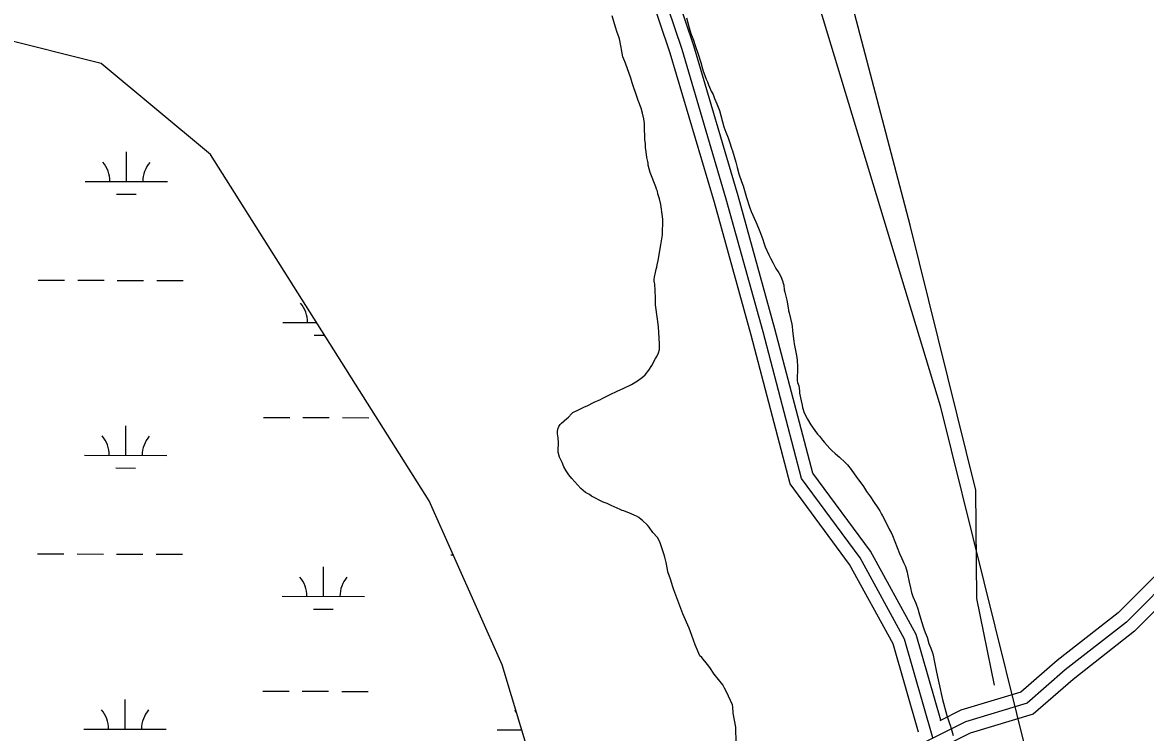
# Model space of a CAD drawing. Extents: x 3177385 to 3215275, y 903885 to 929304.
# Drawn here: x 3182103 to 3183467, y 919391 to 920254 of the extents above; entities that cross this region are included whole.
import ezdxf

# ---------------------------------------------------------------- set-up
doc = ezdxf.new("R2010")
doc.units = 0
for name, color, linetype in [('V-ROAD-CNTR', 7, 'Continuous'), ('V-SITE-VEGE', 7, 'Continuous'), ('V-TOPO-BNDY', 7, 'Continuous'), ('V-TOPO-SHOR', 7, 'Continuous'), ('V-WETL-SWMP', 7, 'Continuous')]:
    doc.layers.add(name, color=color, linetype=linetype)

msp = doc.modelspace()

# ---------------------------------------------------------------- linework, layer by layer
at = {"layer": 'V-ROAD-CNTR'}
for points in [[(3183218.3, 919406.1), (3183188.4, 919510.4), (3183133.1, 919611.6), (3183063, 919706.5), (3183017, 919881.9), (3182972.3, 920043.5), (3182918.6, 920225.7), (3182867.4, 920377.3), (3182838.9, 920556.8), (3182776.7, 920681.4), (3182727.7, 920802), (3182661.1, 920985), (3182611.5, 921150.4), (3182548.8, 921277), (3182468.1, 921477), (3182409.3, 921644.8), (3182344, 921828.8), (3182266.2, 922013.7), (3182200.5, 922167), (3182139.6, 922244.9)], [(3183191.2, 919391.7), (3183160.5, 919498.9), (3183107.7, 919595.5), (3183035.5, 919693.3), (3182988.1, 919874.1), (3182943.4, 920035.3), (3182889.9, 920216.7), (3182838.2, 920370.1), (3182810, 920547.5), (3182749.3, 920669), (3182699.7, 920791.3), (3182632.6, 920975.5), (3182583.5, 921139.4), (3182521.5, 921264.7), (3182440.1, 921466.4), (3182381.1, 921634.8), (3182316, 921817.9), (3182238.5, 922002), (3182174.5, 922151.6), (3182115.6, 922226.9)], [(3183208.9, 919384.6), (3183174.5, 919504.6), (3183120.4, 919603.6), (3183049.3, 919699.9), (3183002.6, 919878), (3182957.9, 920039.4), (3182904.2, 920221.2), (3182852.8, 920373.7), (3182824.5, 920552.2), (3182763, 920675.2), (3182713.7, 920796.7), (3182646.9, 920980.2), (3182597.5, 921144.9), (3182535.2, 921270.8), (3182454.1, 921471.7), (3182395.2, 921639.8), (3182330, 921823.3), (3182252.4, 922007.8), (3182187.5, 922159.3), (3182127.6, 922235.9)], [(3183739.9, 919677.9), (3183702.1, 919682.2), (3183647, 919671.9), (3183582.1, 919655.4), (3183499, 919601.8), (3183433.9, 919536.7), (3183359.8, 919478.9), (3183315.8, 919440.3), (3183242.8, 919418.4), (3183217.3, 919405.6)], [(3183754, 919661.1), (3183702.6, 919667), (3183650.2, 919657.3), (3183588.1, 919641.4), (3183508.4, 919590.1), (3183443.9, 919525.5), (3183369.4, 919467.3), (3183323.3, 919426.8), (3183248.4, 919404.4), (3183200, 919380.1), (3183175.2, 919338.8), (3183150.5, 919269.5), (3183151.8, 919163.9), (3183169.7, 919059.2), (3183189.3, 918903.8), (3183197.9, 918806.8), (3183198.3, 918738.4), (3183185.3, 918698.5), (3183143.7, 918636.2), (3183085.7, 918567.3)], [(3183745.9, 919647), (3183703.2, 919651.9), (3183653.5, 919642.6), (3183594.2, 919627.5), (3183517.9, 919578.4), (3183453.8, 919514.2), (3183379, 919455.8), (3183330.7, 919413.4), (3183254, 919390.4), (3183210.6, 919368.6), (3183188.8, 919332.3), (3183165.6, 919267), (3183166.8, 919165.3), (3183184.5, 919061.4), (3183204.2, 918905.4), (3183212.9, 918807.5), (3183213.4, 918736), (3183198.9, 918691.9), (3183155.7, 918627.2), (3183097.2, 918557.7)]]:
    msp.add_lwpolyline(points, dxfattribs=at)
at = {"layer": 'V-SITE-VEGE'}
for p, q in [((3182823.4, 920248.6), (3182819.3, 920262.1)), ((3182909.4, 920259.6), (3182912.8, 920247.5)), ((3182825.3, 920241.8), (3182823.4, 920248.6)), ((3182912.8, 920247.5), (3182915, 920240.8)), ((3182827.2, 920236.6), (3182825.3, 920241.8)), ((3182828.3, 920234.3), (3182827.2, 920236.6)), ((3182830.3, 920223.7), (3182828.3, 920234.3)), ((3182915, 920240.8), (3182918.1, 920232.6)), ((3182918.1, 920232.6), (3182920.1, 920226.2)), ((3182830.5, 920221.2), (3182830.3, 920223.7)), ((3182832.4, 920212.5), (3182830.5, 920221.2)), ((3182920.1, 920226.2), (3182923.8, 920215.8)), ((3182833.3, 920209.7), (3182832.4, 920212.5)), ((3182835.5, 920204.5), (3182833.3, 920209.7)), ((3182923.8, 920215.8), (3182926.9, 920205.6)), ((3182926.9, 920205.6), (3182928.9, 920197.7)), ((3182842, 920186.4), (3182835.5, 920204.5)), ((3182928.9, 920197.7), (3182929.8, 920194.9)), ((3182929.8, 920194.9), (3182931.8, 920189.7)), ((3182843.6, 920180.8), (3182842, 920186.4)), ((3182849.4, 920164.3), (3182843.6, 920180.8)), ((3182931.8, 920189.7), (3182933.6, 920185.4)), ((3182933.6, 920185.4), (3182935.1, 920182.1)), ((3182935.1, 920182.1), (3182936.4, 920178.5)), ((3182936.4, 920178.5), (3182937.3, 920175.6)), ((3182850.9, 920159.5), (3182849.4, 920164.3)), ((3182937.3, 920175.6), (3182939.4, 920170.5)), ((3182939.4, 920170.5), (3182940.7, 920168.7)), ((3182940.7, 920168.7), (3182941.8, 920166.4)), ((3182941.8, 920166.4), (3182943.7, 920161.9)), ((3182854.4, 920149.8), (3182850.9, 920159.5)), ((3182943.7, 920161.9), (3182946.3, 920155.1)), ((3182946.3, 920155.1), (3182949.8, 920147.1)), ((3182856.3, 920143.8), (3182854.4, 920149.8)), ((3182857.8, 920136.9), (3182856.3, 920143.8)), ((3182858.6, 920131.3), (3182857.8, 920136.9)), ((3182949.8, 920147.1), (3182954.9, 920127.5)), ((3182858.5, 920121.3), (3182858.6, 920131.3)), ((3182954.9, 920127.5), (3182957.2, 920120.7)), ((3182858.8, 920119.3), (3182858.5, 920121.3)), ((3182858.8, 920117.3), (3182858.8, 920119.3)), ((3182859.1, 920112), (3182858.8, 920117.3)), ((3182859.9, 920106.8), (3182859.1, 920112)), ((3182957.2, 920120.7), (3182960, 920114.1)), ((3182960, 920114.1), (3182961.6, 920109)), ((3182859.8, 920102), (3182859.9, 920106.8)), ((3182860.5, 920096.8), (3182859.8, 920102)), ((3182861.3, 920090), (3182860.5, 920096.8)), ((3182961.6, 920109), (3182964.3, 920101.5)), ((3182964.3, 920101.5), (3182965.4, 920098.2)), ((3182965.4, 920098.2), (3182969.3, 920084.4)), ((3182862.4, 920085.1), (3182861.3, 920090)), ((3182862.8, 920083.1), (3182862.4, 920085.1)), ((3182862.8, 920080.7), (3182862.8, 920083.1)), ((3182969.3, 920084.4), (3182970.9, 920077.9)), ((3182865.5, 920071.9), (3182862.8, 920080.7)), ((3182872.5, 920054.5), (3182865.5, 920071.9)), ((3182970.9, 920077.9), (3182973.2, 920070.3)), ((3182973.2, 920070.3), (3182976.4, 920060.9)), ((3182873.2, 920051.7), (3182872.5, 920054.5)), ((3182976.4, 920060.9), (3182978.3, 920055.7)), ((3182978.3, 920055.7), (3182982.4, 920041.5)), ((3182874.4, 920049.3), (3182873.2, 920051.7)), ((3182874.7, 920045.7), (3182874.4, 920049.3)), ((3182876.7, 920039.7), (3182874.7, 920045.7)), ((3182982.4, 920041.5), (3182986, 920030.2)), ((3182878.2, 920032.8), (3182876.7, 920039.7)), ((3182880.4, 920018.4), (3182878.2, 920032.8)), ((3182986, 920030.2), (3182988.2, 920024.4)), ((3182880.8, 920014.7), (3182880.4, 920018.4)), ((3182880.5, 919995.9), (3182880.8, 920014.7)), ((3182988.2, 920024.4), (3182993.6, 920011.8)), ((3182993.6, 920011.8), (3182997.1, 920004.3)), ((3182997.1, 920004.3), (3182998.8, 920000.3)), ((3182998.8, 920000.3), (3183002, 919991.8)), ((3182878.4, 919983.9), (3182880.5, 919995.9)), ((3183002, 919991.8), (3183004, 919985.1)), ((3182875.3, 919964.7), (3182878.4, 919983.9)), ((3183004, 919985.1), (3183005.3, 919981.6)), ((3183005.3, 919981.6), (3183009.4, 919971.9)), ((3182873.6, 919956.7), (3182874.1, 919959.5)), ((3182874.1, 919959.5), (3182875.3, 919964.7)), ((3183009.4, 919971.9), (3183011.6, 919967.5)), ((3183011.6, 919967.5), (3183014.8, 919961.6)), ((3183014.8, 919961.6), (3183018.1, 919955.2)), ((3182870.7, 919945.1), (3182871.5, 919948.3)), ((3182871.5, 919948.3), (3182872.8, 919954.3)), ((3182872.8, 919954.3), (3182873.6, 919956.7)), ((3183018.1, 919955.2), (3183021.5, 919950)), ((3183021.5, 919950), (3183024.1, 919945.3)), ((3182870.2, 919941.9), (3182870.7, 919945.1)), ((3182870.2, 919939.9), (3182870.2, 919941.9)), ((3182871, 919935.9), (3182870.2, 919939.9)), ((3182870.9, 919933.9), (3182871, 919935.9)), ((3182871.3, 919930.7), (3182870.9, 919933.9)), ((3183024.1, 919945.3), (3183026.3, 919940)), ((3183026.3, 919940), (3183027.1, 919937.5)), ((3183027.1, 919937.5), (3183027.6, 919934.7)), ((3183027.6, 919934.7), (3183028.3, 919929.2)), ((3182871.9, 919917), (3182871.3, 919930.7)), ((3183028.3, 919929.2), (3183029.1, 919926.2)), ((3183029.1, 919926.2), (3183031.3, 919916.5)), ((3182871.9, 919911), (3182871.9, 919917)), ((3182874.4, 919893.7), (3182871.9, 919911)), ((3183031.3, 919916.5), (3183033.4, 919904.9)), ((3183033.4, 919904.9), (3183033.6, 919903.7)), ((3182875.5, 919884.1), (3182874.4, 919893.7)), ((3183033.6, 919903.7), (3183034.4, 919901.2)), ((3183034.4, 919901.2), (3183037.3, 919887.5)), ((3182876.9, 919863.6), (3182875.5, 919884.1)), ((3183037.3, 919887.5), (3183037.7, 919884.8)), ((3183037.7, 919884.8), (3183038.1, 919879.7)), ((3183038.1, 919879.7), (3183039.5, 919869.7)), ((3182876.8, 919856.8), (3182876.9, 919863.6)), ((3183039.5, 919869.7), (3183040, 919866.8)), ((3183040, 919866.8), (3183040.3, 919863.5)), ((3183040.3, 919863.5), (3183043.2, 919849.6)), ((3182873.5, 919848), (3182875.5, 919852.8)), ((3182875.5, 919852.8), (3182876.8, 919856.8)), ((3182864, 919831.7), (3182867.3, 919837.3)), ((3182867.3, 919837.3), (3182871.8, 919845.7)), ((3182871.8, 919845.7), (3182873.5, 919848)), ((3183043.2, 919849.6), (3183043.7, 919846.7)), ((3183043.7, 919846.7), (3183044.1, 919843.7)), ((3183044.1, 919843.7), (3183044.4, 919835.7)), ((3182850.2, 919818.7), (3182856.3, 919823)), ((3182856.3, 919823), (3182859.2, 919825.8)), ((3182859.2, 919825.8), (3182864, 919831.7)), ((3183044.2, 919828.5), (3183043.9, 919825.9)), ((3183043.9, 919825.9), (3183044.1, 919819.1)), ((3183044.4, 919831.4), (3183044.2, 919828.5)), ((3183044.4, 919835.7), (3183044.4, 919831.4)), ((3182826, 919806.5), (3182832.5, 919809.3)), ((3182832.5, 919809.3), (3182842.6, 919814)), ((3182842.6, 919814), (3182850.2, 919818.7)), ((3183044.1, 919819.1), (3183044.4, 919816.6)), ((3183044.4, 919816.6), (3183045.9, 919812.6)), ((3183045.9, 919812.6), (3183046.6, 919806.5)), ((3182797.4, 919792.5), (3182805.1, 919796)), ((3182805.1, 919796), (3182807.9, 919797.6)), ((3182807.9, 919797.6), (3182820, 919803.8)), ((3182820, 919803.8), (3182822, 919804.6)), ((3182822, 919804.6), (3182826, 919806.5)), ((3183046.6, 919806.5), (3183046.8, 919803.7)), ((3183046.8, 919803.7), (3183048.7, 919794.5)), ((3182771.6, 919780), (3182779.2, 919783.9)), ((3182779.2, 919783.9), (3182785.7, 919787)), ((3182785.7, 919787), (3182788.9, 919788.2)), ((3182788.9, 919788.2), (3182797.4, 919792.5)), ((3183048.7, 919794.5), (3183050, 919789.1)), ((3183050, 919789.1), (3183050.5, 919786.4)), ((3183050.5, 919786.4), (3183052.4, 919779.7)), ((3182757.8, 919767.3), (3182764.3, 919772.8)), ((3182764.3, 919772.8), (3182766.3, 919774.4)), ((3182766.3, 919774.4), (3182770, 919778.4)), ((3182770, 919778.4), (3182771.6, 919780)), ((3183052.4, 919779.7), (3183056.7, 919772.1)), ((3183056.7, 919772.1), (3183060.4, 919765.2)), ((3182752.8, 919756.9), (3182753.3, 919759.7)), ((3182752.8, 919754.1), (3182752.8, 919756.9)), ((3182753.3, 919759.7), (3182754.5, 919763.3)), ((3182754.5, 919763.3), (3182756.2, 919765.7)), ((3182756.2, 919765.7), (3182757.8, 919767.3)), ((3183060.4, 919765.2), (3183065.4, 919758.2)), ((3183065.4, 919758.2), (3183068.6, 919754)), ((3182753.6, 919749.3), (3182752.8, 919754.1)), ((3182753.5, 919747.3), (3182753.6, 919749.3)), ((3182753.9, 919745.3), (3182753.5, 919747.3)), ((3182753.7, 919732.1), (3182753.9, 919745.3)), ((3183068.6, 919754), (3183071, 919751.2)), ((3183071, 919751.2), (3183074.6, 919746.4)), ((3183074.6, 919746.4), (3183077.2, 919743.5)), ((3183077.2, 919743.5), (3183083.8, 919736.3)), ((3182755.3, 919726), (3182753.7, 919732.1)), ((3183083.8, 919736.3), (3183086.2, 919734)), ((3183086.2, 919734), (3183090.1, 919730.3)), ((3183090.1, 919730.3), (3183093, 919727.9)), ((3183093, 919727.9), (3183095.3, 919725.9)), ((3182757.2, 919722), (3182755.3, 919726)), ((3182758.4, 919719.2), (3182757.2, 919722)), ((3182760.7, 919714.3), (3182758.4, 919719.2)), ((3182763.5, 919709.1), (3182760.7, 919714.3)), ((3183095.3, 919725.9), (3183102.2, 919719.4)), ((3183102.2, 919719.4), (3183104.9, 919716.5)), ((3183104.9, 919716.5), (3183109.7, 919710.9)), ((3182766.6, 919704.2), (3182763.5, 919709.1)), ((3182770.2, 919699.8), (3182766.6, 919704.2)), ((3183109.7, 919710.9), (3183116.1, 919701.4)), ((3183116.1, 919701.4), (3183118.5, 919698.5)), ((3182781.2, 919687.6), (3182770.2, 919699.8)), ((3182786.8, 919683.1), (3182781.2, 919687.6)), ((3183118.5, 919698.5), (3183120, 919696.2)), ((3183120, 919696.2), (3183124.4, 919690.4)), ((3183124.4, 919690.4), (3183128.3, 919684.2)), ((3182791.6, 919680.3), (3182786.8, 919683.1)), ((3182794, 919678.6), (3182791.6, 919680.3)), ((3182808.3, 919671.2), (3182794, 919678.6)), ((3183128.3, 919684.2), (3183132.9, 919677.6)), ((3183132.9, 919677.6), (3183136.6, 919671.9)), ((3182813.1, 919669.6), (3182808.3, 919671.2)), ((3182817.9, 919667.1), (3182813.1, 919669.6)), ((3182829, 919662.2), (3182817.9, 919667.1)), ((3182831.4, 919660.9), (3182829, 919662.2)), ((3182833.4, 919660.5), (3182831.4, 919660.9)), ((3182842.2, 919656.8), (3182833.4, 919660.5)), ((3183136.6, 919671.9), (3183138.4, 919669.5)), ((3183138.4, 919669.5), (3183140.4, 919666.6)), ((3183140.4, 919666.6), (3183144.2, 919660.7)), ((3183144.2, 919660.7), (3183146.5, 919656.5)), ((3182847, 919655.1), (3182842.2, 919656.8)), ((3182849, 919654.3), (3182847, 919655.1)), ((3182851.8, 919652.7), (3182849, 919654.3)), ((3182854.6, 919650.2), (3182851.8, 919652.7)), ((3182856.1, 919649), (3182854.6, 919650.2)), ((3182862.1, 919643.3), (3182856.1, 919649)), ((3183146.5, 919656.5), (3183147.6, 919654.4)), ((3183147.6, 919654.4), (3183151.2, 919647.7)), ((3183151.2, 919647.7), (3183156.2, 919637.7)), ((3182864.1, 919640.9), (3182862.1, 919643.3)), ((3182868.8, 919634.4), (3182864.1, 919640.9)), ((3182874.3, 919628.3), (3182868.8, 919634.4)), ((3183156.2, 919637.7), (3183158, 919634.3)), ((3183158, 919634.3), (3183159.7, 919630.7)), ((3182875.9, 919625.5), (3182874.3, 919628.3)), ((3182877.5, 919621.9), (3182875.9, 919625.5)), ((3182882.1, 919608.2), (3182877.5, 919621.9)), ((3183159.7, 919630.7), (3183168.3, 919608.6)), ((3182883.2, 919604.2), (3182882.1, 919608.2)), ((3183168.3, 919608.6), (3183170.9, 919602.6)), ((3182884.8, 919597.7), (3182883.2, 919604.2)), ((3182886.3, 919589.3), (3182884.8, 919597.7)), ((3183170.9, 919602.6), (3183173.6, 919597.1)), ((3183173.6, 919597.1), (3183175.4, 919593.1)), ((3183175.4, 919593.1), (3183177.5, 919586)), ((3182887, 919586.5), (3182886.3, 919589.3)), ((3182890.1, 919577.6), (3182887, 919586.5)), ((3182892.8, 919568.4), (3182890.1, 919577.6)), ((3183177.5, 919586), (3183177.8, 919583.7)), ((3183177.8, 919583.7), (3183179.9, 919574.1)), ((3182894, 919564.7), (3182892.8, 919568.4)), ((3182905.2, 919535.3), (3182894, 919564.7)), ((3183179.9, 919574.1), (3183181.5, 919567)), ((3183181.5, 919567), (3183182.9, 919561.5)), ((3183182.9, 919561.5), (3183184.6, 919556.5)), ((3183184.6, 919556.5), (3183188.1, 919548.4)), ((3183188.1, 919548.4), (3183190.8, 919540.2)), ((3183190.8, 919540.2), (3183191.3, 919538.1)), ((3183191.3, 919538.1), (3183195.3, 919525)), ((3182912.6, 919518), (3182905.2, 919535.3)), ((3183195.3, 919525), (3183197.1, 919519.6)), ((3182916.1, 919509.1), (3182912.6, 919518)), ((3182920, 919497.8), (3182916.1, 919509.1)), ((3183197.1, 919519.6), (3183198, 919517.4)), ((3183198, 919517.4), (3183199.5, 919512.9)), ((3183199.5, 919512.9), (3183201.7, 919507)), ((3182925.8, 919484.5), (3182920, 919497.8)), ((3183201.7, 919507), (3183204, 919499.5)), ((3183204, 919499.5), (3183206.2, 919493.7)), ((3182928.2, 919482.5), (3182925.8, 919484.5)), ((3182934.9, 919474), (3182928.2, 919482.5)), ((3183206.2, 919493.7), (3183208.6, 919487)), ((3183208.6, 919487), (3183209.5, 919483.3)), ((3183209.5, 919483.3), (3183209.8, 919480.9)), ((3182937.7, 919470.4), (3182934.9, 919474)), ((3182943.2, 919462.3), (3182937.7, 919470.4)), ((3183209.8, 919480.9), (3183212.6, 919466.5)), ((3182953.5, 919449.3), (3182943.2, 919462.3)), ((3183212.6, 919466.5), (3183214.5, 919459.1)), ((3183214.5, 919459.1), (3183217.7, 919444.4)), ((3182955.8, 919445.3), (3182953.5, 919449.3)), ((3182958.2, 919440.8), (3182955.8, 919445.3)), ((3182965.6, 919424.7), (3182958.2, 919440.8)), ((3183217.7, 919444.4), (3183219, 919438.5)), ((3183219, 919438.5), (3183220.4, 919431.2)), ((3183220.4, 919431.2), (3183225.8, 919412)), ((3182966, 919422.3), (3182965.6, 919424.7)), ((3182966.3, 919414.7), (3182966, 919422.3)), ((3182969.3, 919397.8), (3182966.3, 919414.7)), ((3183225.8, 919412), (3183228, 919404.7)), ((3183228, 919404.7), (3183228.8, 919402.2)), ((3183228.8, 919402.2), (3183229.7, 919400.1)), ((3183229.7, 919400.1), (3183231.1, 919396.1)), ((3182969.8, 919378.1), (3182969.3, 919397.8)), ((3183231.1, 919396.1), (3183233.4, 919387.5))]:
    msp.add_line(p, q, dxfattribs=at)
at = {"layer": 'V-TOPO-BNDY'}
for p, q in [((3182984.1, 920559.6), (3183217.5, 919788.1)), ((3183217.5, 919788.1), (3183379.7, 919135.8))]:
    msp.add_line(p, q, dxfattribs=at)
at = {"layer": 'V-TOPO-SHOR'}
msp.add_lwpolyline([(3183283.5, 919448.7), (3183262.3, 919554.3), (3183261, 919685.6), (3183181.2, 920008), (3183090.8, 920352.2), (3183006.2, 920650.8), (3182853.2, 920940.6), (3182749.7, 921205.9), (3182684.5, 921414.1), (3182596.4, 921619.4), (3182352.3, 922137.4), (3182108.6, 922531.6), (3181854.7, 922824.1), (3181749.6, 922980.8), (3181670.4, 923055.8), (3181629.4, 923073.7)], dxfattribs=at)
at = {"layer": 'V-WETL-SWMP'}
for p, q in [((3182198.6, 920204.4), (3182021.4, 920248.7)), ((3182331.4, 920093.7), (3182198.6, 920204.4)), ((3182229.2, 920060.8), (3182229.3, 920096.8)), ((3182597.2, 919672.8), (3182331.4, 920093.7)), ((3182179.2, 920060.9), (3182279.2, 920060.7)), ((3182217.2, 920045.4), (3182241.2, 920045.3)), ((3182122.1, 919940.9), (3182154.1, 919940.9)), ((3182170.1, 919940.8), (3182202.1, 919940.8)), ((3182218.1, 919940.7), (3182250.1, 919940.7)), ((3182266.1, 919940.6), (3182298.1, 919940.5)), ((3182419.3, 919889.5), (3182460.4, 919889.4)), ((3182457.2, 919874), (3182470.1, 919874)), ((3182395.6, 919774.1), (3182427.6, 919774.1)), ((3182443.6, 919774), (3182475.6, 919774)), ((3182491.6, 919773.9), (3182523.6, 919773.8)), ((3182228.4, 919728.1), (3182228.5, 919764.1)), ((3182178.4, 919728.2), (3182278.4, 919728)), ((3182216.4, 919712.7), (3182240.4, 919712.6)), ((3182685.7, 919473.4), (3182597.2, 919672.8)), ((3182121.3, 919608.3), (3182153.3, 919608.2)), ((3182169.3, 919608.2), (3182201.3, 919608.1)), ((3182217.3, 919608.1), (3182249.3, 919608)), ((3182265.3, 919607.9), (3182297.3, 919607.9)), ((3182623.2, 919607.1), (3182626.3, 919607.1)), ((3182468.5, 919556.7), (3182468.6, 919592.7)), ((3182418.5, 919556.8), (3182518.5, 919556.6)), ((3182456.5, 919541.3), (3182480.5, 919541.3)), ((3182752.2, 919251.9), (3182685.7, 919473.4)), ((3182394.8, 919441.5), (3182426.8, 919441.4)), ((3182442.8, 919441.4), (3182474.8, 919441.3)), ((3182490.8, 919441.2), (3182522.8, 919441.2)), ((3182227.7, 919395.4), (3182227.7, 919431.4)), ((3182177.7, 919395.5), (3182277.7, 919395.3)), ((3182679.6, 919394.4), (3182709.5, 919394.3))]:
    msp.add_line(p, q, dxfattribs=at)
for centre, start, end in [((3182174, 920061.4), 359.0948, 40.6385), ((3182284.5, 920061.1), 139.0948, 180.6385), ((3182414, 919890), 359.0948, 40.6385), ((3182173.2, 919728.7), 359.0948, 40.6385), ((3182283.7, 919728.4), 139.0948, 180.6385), ((3182413.3, 919557.3), 359.0948, 40.6385), ((3182523.8, 919557.1), 139.0948, 180.6385), ((3182172.4, 919396), 359.0948, 40.6385), ((3182282.9, 919395.8), 139.0948, 180.6385), ((3182674.3, 919394.9), 34.8399, 40.6385)]:
    msp.add_arc(centre, 35.2, start, end, dxfattribs=at)

doc.saveas('drawing.dxf')
